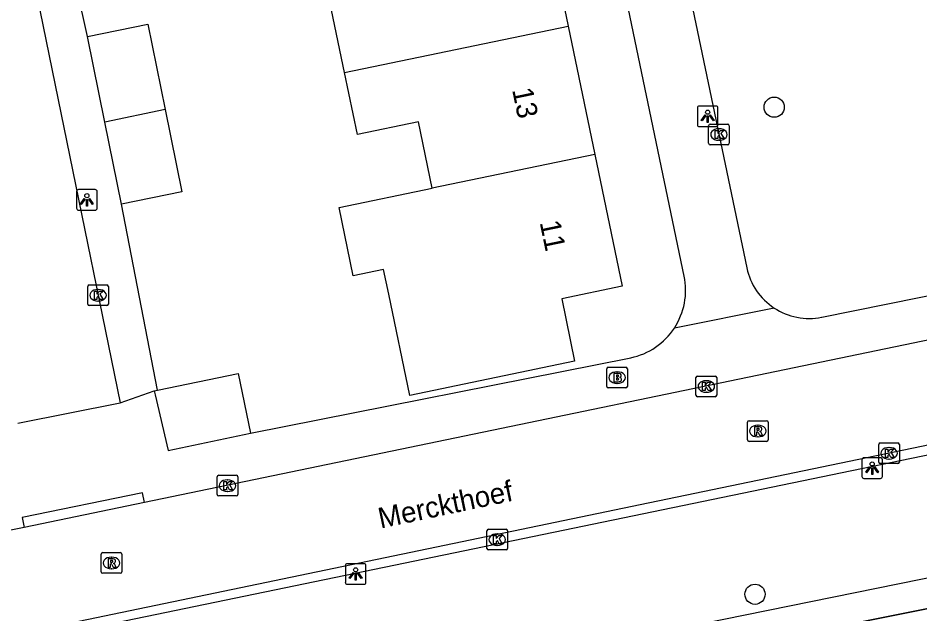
# Model space of a CAD drawing. Extents: x 162880 to 165536, y 384011 to 385179.
# Drawn here: x 164035.33 to 164078.97, y 384197.37 to 384226.21 of the extents above; entities that cross this region are included whole.
import ezdxf

# ---------------------------------------------------------------- set-up
doc = ezdxf.new("R2010")
doc.units = 0
for name, color, linetype in [('IMGEO_Boom', 7, 'Continuous'), ('IMGEO_Brandkraan', 7, 'Continuous'), ('IMGEO_Groenvoorziening', 7, 'Continuous'), ('IMGEO_Hek', 7, 'Continuous'), ('IMGEO_Kolk', 7, 'Continuous'), ('IMGEO_Lichtpunt', 7, 'Continuous'), ('IMGEO_Openbare_ruimte_label', 7, 'Continuous'), ('IMGEO_Pand', 7, 'Continuous'), ('IMGEO_Pand_nummerreeks', 7, 'Continuous'), ('IMGEO_Rijbaan_lokaal_open', 7, 'Continuous'), ('IMGEO_Rioolput', 7, 'Continuous'), ('IMGEO_Voetpad_open', 7, 'Continuous')]:
    doc.layers.add(name, color=color, linetype=linetype)

msp = doc.modelspace()

# ---------------------------------------------------------------- linework, layer by layer
at = {"layer": 'IMGEO_Boom'}
for centre in [(164071.917, 384221.897), (164070.989, 384198.325)]:
    msp.add_circle(centre, 0.489, dxfattribs=at)
at = {"layer": 'IMGEO_Brandkraan'}
for p, q in [((164063.891, 384209.312), (164064.743, 384209.312)), ((164063.816, 384208.386), (164063.816, 384209.238)), ((164064.304, 384209.092), (164064.329, 384209.092)), ((164064.817, 384209.238), (164064.817, 384208.386)), ((164064.327, 384208.532), (164064.302, 384208.532)), ((164064.743, 384208.312), (164063.891, 384208.312))]:
    msp.add_line(p, q, dxfattribs=at)
for points in [[(164063.891, 384209.312), (164064.743, 384209.312)], [(164063.816, 384208.386), (164063.816, 384209.238)], [(164064.164, 384209.012), (164064.164, 384208.612), (164064.377, 384208.612)], [(164064.395, 384209.012), (164064.164, 384209.012)], [(164064.343, 384208.931), (164064.289, 384208.931), (164064.289, 384208.855)], [(164064.289, 384208.855), (164064.342, 384208.855)], [(164064.817, 384209.238), (164064.817, 384208.386)], [(164064.351, 384208.779), (164064.289, 384208.779), (164064.289, 384208.698)], [(164064.289, 384208.698), (164064.351, 384208.698)], [(164064.743, 384208.312), (164063.891, 384208.312)]]:
    msp.add_lwpolyline(points, dxfattribs=at)
for centre, radius, start, end in [((164063.893, 384209.236), 0.0765, 91.552, 178.448), ((164063.893, 384209.236), 0.0765, 91.552, 178.448), ((164064.741, 384209.236), 0.0765, 1.552, 88.448), ((164064.741, 384209.236), 0.0765, 1.552, 88.448), ((164064.344, 384208.893), 0.0379, 267.8285, 90.9355), ((164064.399, 384208.867), 0.145, 59.4692, 91.5367), ((164064.424, 384208.914), 0.0922, 285.5137, 58.1501), ((164064.352, 384208.738), 0.0404, 269.8759, 90.5077), ((164064.383, 384208.863), 0.251, 268.6676, 293.5347), ((164064.429, 384208.722), 0.105, 301.3115, 78.989), ((164063.893, 384208.388), 0.0765, 181.552, 268.448), ((164063.893, 384208.388), 0.0765, 181.552, 268.448), ((164064.741, 384208.388), 0.0765, 271.552, 358.448), ((164064.741, 384208.388), 0.0765, 271.552, 358.448)]:
    msp.add_arc(centre, radius, start, end, dxfattribs=at)
for centre, major_axis, ratio, start_param, end_param in [((164064.303, 384208.812), (-0.387, 0.002), 0.722429, 4.712389, 7.853982), ((164064.328, 384208.812), (-0.39, 0.002), 0.717154, 1.570796, 4.712389)]:
    msp.add_ellipse(centre, major_axis=major_axis, ratio=ratio, start_param=start_param, end_param=end_param, dxfattribs=at)
at = {"layer": 'IMGEO_Groenvoorziening'}
for points in [[(163991.655, 384179.863), (163992.185, 384181.427), (164150.97, 384213.664)], [(164150.94, 384212.716), (164150.871, 384211.974), (164045.253, 384190.792), (164000, 384181.465), (163991.655, 384179.863)]]:
    msp.add_lwpolyline(points, dxfattribs=at)
at = {"layer": 'IMGEO_Hek'}
msp.add_lwpolyline([(164000, 384181.465), (164045.253, 384190.792), (164150.871, 384211.974), (164150.94, 384212.716)], dxfattribs=at)
at = {"layer": 'IMGEO_Kolk'}
for p, q in [((164068.819, 384221.076), (164069.671, 384221.076)), ((164068.744, 384220.15), (164068.744, 384221.002)), ((164069.232, 384220.856), (164069.257, 384220.856)), ((164069.745, 384221.002), (164069.745, 384220.15)), ((164069.255, 384220.296), (164069.23, 384220.296)), ((164069.671, 384220.076), (164068.819, 384220.076)), ((164038.704, 384212.37), (164038.704, 384213.222)), ((164038.779, 384213.296), (164039.631, 384213.296)), ((164039.705, 384213.222), (164039.705, 384212.37)), ((164039.192, 384213.076), (164039.217, 384213.076)), ((164039.215, 384212.516), (164039.19, 384212.516)), ((164039.631, 384212.296), (164038.779, 384212.296)), ((164068.208, 384208.883), (164069.06, 384208.883)), ((164068.133, 384207.957), (164068.133, 384208.809)), ((164068.621, 384208.663), (164068.646, 384208.663)), ((164069.134, 384208.809), (164069.134, 384207.957)), ((164068.644, 384208.103), (164068.619, 384208.103)), ((164069.06, 384207.883), (164068.208, 384207.883)), ((164076.974, 384204.724), (164076.974, 384205.576)), ((164077.049, 384205.65), (164077.901, 384205.65)), ((164077.462, 384205.43), (164077.487, 384205.43)), ((164077.975, 384205.576), (164077.975, 384204.724)), ((164077.901, 384204.65), (164077.049, 384204.65)), ((164077.485, 384204.87), (164077.46, 384204.87)), ((164045.041, 384204.082), (164045.893, 384204.082)), ((164044.966, 384203.156), (164044.966, 384204.008)), ((164045.454, 384203.862), (164045.479, 384203.862)), ((164045.967, 384204.008), (164045.967, 384203.156)), ((164045.477, 384203.302), (164045.452, 384203.302)), ((164045.893, 384203.082), (164045.041, 384203.082)), ((164058.092, 384201.471), (164058.944, 384201.471)), ((164058.017, 384200.545), (164058.017, 384201.397)), ((164058.505, 384201.251), (164058.53, 384201.251)), ((164059.018, 384201.397), (164059.018, 384200.545)), ((164058.528, 384200.691), (164058.503, 384200.691)), ((164058.944, 384200.471), (164058.092, 384200.471))]:
    msp.add_line(p, q, dxfattribs=at)
for points in [[(164068.819, 384221.076), (164069.671, 384221.076)], [(164068.744, 384220.15), (164068.744, 384221.002)], [(164069.065, 384220.776), (164069.188, 384220.776), (164069.188, 384220.625), (164069.318, 384220.776), (164069.482, 384220.776), (164069.336, 384220.625), (164069.489, 384220.376), (164069.337, 384220.376), (164069.252, 384220.54), (164069.188, 384220.473), (164069.188, 384220.376), (164069.065, 384220.376), (164069.065, 384220.776)], [(164069.745, 384221.002), (164069.745, 384220.15)], [(164069.671, 384220.076), (164068.819, 384220.076)], [(164038.704, 384212.37), (164038.704, 384213.222)], [(164038.779, 384213.296), (164039.631, 384213.296)], [(164039.705, 384213.222), (164039.705, 384212.37)], [(164039.025, 384212.996), (164039.148, 384212.996), (164039.148, 384212.845), (164039.278, 384212.996), (164039.442, 384212.996), (164039.296, 384212.845), (164039.449, 384212.596), (164039.297, 384212.596), (164039.212, 384212.76), (164039.148, 384212.693), (164039.148, 384212.596), (164039.025, 384212.596), (164039.025, 384212.996)], [(164039.631, 384212.296), (164038.779, 384212.296)], [(164068.208, 384208.883), (164069.06, 384208.883)], [(164068.133, 384207.957), (164068.133, 384208.809)], [(164068.454, 384208.583), (164068.577, 384208.583), (164068.577, 384208.432), (164068.707, 384208.583), (164068.871, 384208.583), (164068.725, 384208.432), (164068.878, 384208.183), (164068.726, 384208.183), (164068.641, 384208.347), (164068.577, 384208.28), (164068.577, 384208.183), (164068.454, 384208.183), (164068.454, 384208.583)], [(164069.134, 384208.809), (164069.134, 384207.957)], [(164069.06, 384207.883), (164068.208, 384207.883)], [(164076.974, 384204.724), (164076.974, 384205.576)], [(164077.049, 384205.65), (164077.901, 384205.65)], [(164077.295, 384205.35), (164077.418, 384205.35), (164077.418, 384205.199), (164077.548, 384205.35), (164077.712, 384205.35), (164077.566, 384205.199), (164077.719, 384204.95), (164077.567, 384204.95), (164077.482, 384205.114), (164077.418, 384205.047), (164077.418, 384204.95), (164077.295, 384204.95), (164077.295, 384205.35)], [(164077.975, 384205.576), (164077.975, 384204.724)], [(164077.901, 384204.65), (164077.049, 384204.65)], [(164045.041, 384204.082), (164045.893, 384204.082)], [(164044.966, 384203.156), (164044.966, 384204.008)], [(164045.287, 384203.782), (164045.41, 384203.782), (164045.41, 384203.631), (164045.54, 384203.782), (164045.704, 384203.782), (164045.558, 384203.631), (164045.711, 384203.382), (164045.559, 384203.382), (164045.474, 384203.546), (164045.41, 384203.479), (164045.41, 384203.382), (164045.287, 384203.382), (164045.287, 384203.782)], [(164045.967, 384204.008), (164045.967, 384203.156)], [(164045.893, 384203.082), (164045.041, 384203.082)], [(164058.092, 384201.471), (164058.944, 384201.471)], [(164058.017, 384200.545), (164058.017, 384201.397)], [(164058.338, 384201.171), (164058.461, 384201.171), (164058.461, 384201.02), (164058.591, 384201.171), (164058.755, 384201.171), (164058.609, 384201.02), (164058.762, 384200.771), (164058.61, 384200.771), (164058.525, 384200.935), (164058.461, 384200.868), (164058.461, 384200.771), (164058.338, 384200.771), (164058.338, 384201.171)], [(164059.018, 384201.397), (164059.018, 384200.545)], [(164058.944, 384200.471), (164058.092, 384200.471)]]:
    msp.add_lwpolyline(points, dxfattribs=at)
for centre, start, end in [((164068.821, 384221), 91.552, 178.448), ((164068.821, 384221), 91.552, 178.448), ((164069.669, 384221), 1.552, 88.448), ((164069.669, 384221), 1.552, 88.448), ((164068.821, 384220.152), 181.552, 268.448), ((164068.821, 384220.152), 181.552, 268.448), ((164069.669, 384220.152), 271.552, 358.448), ((164069.669, 384220.152), 271.552, 358.448), ((164038.781, 384213.22), 91.552, 178.448), ((164038.781, 384213.22), 91.552, 178.448), ((164039.629, 384213.22), 1.552, 88.448), ((164039.629, 384213.22), 1.552, 88.448), ((164038.781, 384212.372), 181.552, 268.448), ((164038.781, 384212.372), 181.552, 268.448), ((164039.629, 384212.372), 271.552, 358.448), ((164039.629, 384212.372), 271.552, 358.448), ((164068.21, 384208.807), 91.552, 178.448), ((164068.21, 384208.807), 91.552, 178.448), ((164069.058, 384208.807), 1.552, 88.448), ((164069.058, 384208.807), 1.552, 88.448), ((164068.21, 384207.959), 181.552, 268.448), ((164068.21, 384207.959), 181.552, 268.448), ((164069.058, 384207.959), 271.552, 358.448), ((164069.058, 384207.959), 271.552, 358.448), ((164077.051, 384205.574), 91.552, 178.448), ((164077.051, 384205.574), 91.552, 178.448), ((164077.899, 384205.574), 1.552, 88.448), ((164077.899, 384205.574), 1.552, 88.448), ((164077.051, 384204.726), 181.552, 268.448), ((164077.051, 384204.726), 181.552, 268.448), ((164077.899, 384204.726), 271.552, 358.448), ((164077.899, 384204.726), 271.552, 358.448), ((164045.043, 384204.006), 91.552, 178.448), ((164045.043, 384204.006), 91.552, 178.448), ((164045.891, 384204.006), 1.552, 88.448), ((164045.891, 384204.006), 1.552, 88.448), ((164045.043, 384203.158), 181.552, 268.448), ((164045.043, 384203.158), 181.552, 268.448), ((164045.891, 384203.158), 271.552, 358.448), ((164045.891, 384203.158), 271.552, 358.448), ((164058.094, 384201.395), 91.552, 178.448), ((164058.094, 384201.395), 91.552, 178.448), ((164058.942, 384201.395), 1.552, 88.448), ((164058.942, 384201.395), 1.552, 88.448), ((164058.094, 384200.547), 181.552, 268.448), ((164058.094, 384200.547), 181.552, 268.448), ((164058.942, 384200.547), 271.552, 358.448), ((164058.942, 384200.547), 271.552, 358.448)]:
    msp.add_arc(centre, 0.0765, start, end, dxfattribs=at)
for centre, major_axis, ratio, start_param, end_param in [((164069.231, 384220.576), (-0.387, 0.002), 0.722429, 4.712389, 7.853982), ((164069.256, 384220.576), (-0.39, 0.002), 0.717154, 1.570796, 4.712389), ((164039.191, 384212.796), (-0.387, 0.002), 0.722429, 4.712389, 7.853982), ((164039.216, 384212.796), (-0.39, 0.002), 0.717154, 1.570796, 4.712389), ((164068.62, 384208.383), (-0.387, 0.002), 0.722429, 4.712389, 7.853982), ((164068.645, 384208.383), (-0.39, 0.002), 0.717154, 1.570796, 4.712389), ((164077.461, 384205.15), (-0.387, 0.002), 0.722429, 4.712389, 7.853982), ((164077.486, 384205.15), (-0.39, 0.002), 0.717154, 1.570796, 4.712389), ((164045.453, 384203.582), (-0.387, 0.002), 0.722429, 4.712389, 7.853982), ((164045.478, 384203.582), (-0.39, 0.002), 0.717154, 1.570796, 4.712389), ((164058.504, 384200.971), (-0.387, 0.002), 0.722429, 4.712389, 7.853982), ((164058.529, 384200.971), (-0.39, 0.002), 0.717154, 1.570796, 4.712389)]:
    msp.add_ellipse(centre, major_axis=major_axis, ratio=ratio, start_param=start_param, end_param=end_param, dxfattribs=at)
at = {"layer": 'IMGEO_Lichtpunt'}
for p, q in [((164069.103, 384221.952), (164068.295, 384221.952)), ((164069.103, 384221.952), (164068.295, 384221.952)), ((164068.201, 384221.857), (164068.201, 384221.05)), ((164068.201, 384221.857), (164068.201, 384221.05)), ((164069.197, 384221.05), (164069.197, 384221.857)), ((164069.197, 384221.05), (164069.197, 384221.857)), ((164068.295, 384220.956), (164069.103, 384220.956)), ((164068.295, 384220.956), (164069.103, 384220.956)), ((164038.163, 384217.816), (164038.163, 384217.009)), ((164038.163, 384217.816), (164038.163, 384217.009)), ((164039.065, 384217.911), (164038.257, 384217.911)), ((164039.065, 384217.911), (164038.257, 384217.911)), ((164039.159, 384217.009), (164039.159, 384217.816)), ((164039.159, 384217.009), (164039.159, 384217.816)), ((164038.257, 384216.915), (164039.065, 384216.915)), ((164038.257, 384216.915), (164039.065, 384216.915)), ((164077.062, 384204.931), (164076.254, 384204.931)), ((164077.062, 384204.931), (164076.254, 384204.931)), ((164076.16, 384204.836), (164076.16, 384204.029)), ((164076.16, 384204.836), (164076.16, 384204.029)), ((164077.156, 384204.029), (164077.156, 384204.836)), ((164077.156, 384204.029), (164077.156, 384204.836)), ((164076.254, 384203.935), (164077.062, 384203.935)), ((164076.254, 384203.935), (164077.062, 384203.935)), ((164051.167, 384199.711), (164051.167, 384198.904)), ((164051.167, 384199.711), (164051.167, 384198.904)), ((164052.069, 384199.806), (164051.261, 384199.806)), ((164052.069, 384199.806), (164051.261, 384199.806)), ((164052.163, 384198.904), (164052.163, 384199.711)), ((164052.163, 384198.904), (164052.163, 384199.711)), ((164051.261, 384198.81), (164052.069, 384198.81)), ((164051.261, 384198.81), (164052.069, 384198.81))]:
    msp.add_line(p, q, dxfattribs=at)
for points in [[(164068.575, 384221.521), (164068.614, 384221.493), (164068.426, 384221.231), (164068.388, 384221.258), (164068.575, 384221.521)], [(164068.787, 384221.493), (164068.825, 384221.52), (164069.012, 384221.258), (164068.973, 384221.23), (164068.787, 384221.493)], [(164068.677, 384221.473), (164068.724, 384221.473), (164068.724, 384221.151), (164068.677, 384221.151), (164068.677, 384221.473)], [(164038.537, 384217.48), (164038.576, 384217.452), (164038.388, 384217.19), (164038.35, 384217.217), (164038.537, 384217.48)], [(164038.639, 384217.432), (164038.686, 384217.432), (164038.686, 384217.11), (164038.639, 384217.11), (164038.639, 384217.432)], [(164038.749, 384217.452), (164038.787, 384217.479), (164038.974, 384217.217), (164038.935, 384217.189), (164038.749, 384217.452)], [(164076.534, 384204.5), (164076.573, 384204.472), (164076.385, 384204.21), (164076.347, 384204.237), (164076.534, 384204.5)], [(164076.746, 384204.472), (164076.784, 384204.499), (164076.971, 384204.237), (164076.932, 384204.209), (164076.746, 384204.472)], [(164076.636, 384204.452), (164076.683, 384204.452), (164076.683, 384204.13), (164076.636, 384204.13), (164076.636, 384204.452)], [(164051.541, 384199.375), (164051.58, 384199.347), (164051.392, 384199.085), (164051.354, 384199.112), (164051.541, 384199.375)], [(164051.643, 384199.327), (164051.69, 384199.327), (164051.69, 384199.005), (164051.643, 384199.005), (164051.643, 384199.327)], [(164051.753, 384199.347), (164051.791, 384199.374), (164051.978, 384199.112), (164051.939, 384199.084), (164051.753, 384199.347)]]:
    msp.add_lwpolyline(points, dxfattribs=at)
for centre in [(164068.7, 384221.655), (164038.662, 384217.614), (164076.659, 384204.634), (164051.666, 384199.509)]:
    msp.add_circle(centre, 0.0994, dxfattribs=at)
for centre, start, end in [((164068.295, 384221.857), 90, 180), ((164068.295, 384221.857), 90, 180), ((164069.103, 384221.857), 0, 90), ((164069.103, 384221.857), 0, 90), ((164068.295, 384221.05), 180, 270), ((164068.295, 384221.05), 180, 270), ((164069.103, 384221.05), 270, 0), ((164069.103, 384221.05), 270, 360), ((164038.257, 384217.816), 90, 180), ((164038.257, 384217.816), 90, 180), ((164039.065, 384217.816), 0, 90), ((164039.065, 384217.816), 0, 90), ((164038.257, 384217.009), 180, 270), ((164038.257, 384217.009), 180, 270), ((164039.065, 384217.009), 270, 0), ((164039.065, 384217.009), 270, 360), ((164076.254, 384204.836), 90, 180), ((164076.254, 384204.836), 90, 180), ((164077.062, 384204.836), 0, 90), ((164077.062, 384204.836), 0, 90), ((164076.254, 384204.029), 180, 270), ((164076.254, 384204.029), 180, 270), ((164077.062, 384204.029), 270, 0), ((164077.062, 384204.029), 270, 360), ((164051.261, 384199.711), 90, 180), ((164051.261, 384199.711), 90, 180), ((164052.069, 384199.711), 0, 90), ((164052.069, 384199.711), 0, 90), ((164051.261, 384198.904), 180, 270), ((164051.261, 384198.904), 180, 270), ((164052.069, 384198.904), 270, 0), ((164052.069, 384198.904), 270, 360)]:
    msp.add_arc(centre, 0.0946, start, end, dxfattribs=at)
at = {"layer": 'IMGEO_Pand'}
for points in [[(164060.619, 384232.192), (164061.942, 384225.823)], [(164051.128, 384223.581), (164050.502, 384226.597), (164053.476, 384227.215), (164052.779, 384230.571)], [(164038.695, 384225.317), (164041.619, 384225.91), (164042.456, 384221.783)], [(164051.128, 384223.581), (164061.942, 384225.823)], [(164061.942, 384225.823), (164063.233, 384219.606)], [(164039.535, 384221.177), (164038.695, 384225.317)], [(164055.369, 384217.976), (164054.701, 384221.19), (164051.752, 384220.578), (164051.128, 384223.581)], [(164042.456, 384221.783), (164039.535, 384221.177)], [(164042.456, 384221.783), (164043.264, 384217.802), (164040.34, 384217.209)], [(164040.34, 384217.209), (164039.535, 384221.177)], [(164063.233, 384219.606), (164064.558, 384213.229), (164061.636, 384212.622), (164062.262, 384209.608), (164054.286, 384207.951), (164053.269, 384212.847), (164053.021, 384214.043), (164051.553, 384213.738), (164050.867, 384217.043), (164055.369, 384217.976)], [(164063.233, 384219.606), (164055.369, 384217.976)], [(164042.081, 384208.2), (164045.976, 384209.014), (164046.584, 384206.117)], [(164041.92, 384208.166), (164042.081, 384208.2)], [(164041.92, 384208.166), (164041.964, 384207.981), (164042.602, 384205.282), (164046.584, 384206.117)]]:
    msp.add_lwpolyline(points, dxfattribs=at)
at = {"layer": 'IMGEO_Rijbaan_lokaal_open'}
for points in [[(164035.336, 384236.427), (164034.911, 384235.662), (164034.815, 384234.262), (164040.268, 384207.587)], [(164115.052, 384212.95), (164065.439, 384202.652), (164000, 384189.057), (163994.317, 384187.915), (163962.145, 384220.88)], [(164087.037, 384212.228), (164041.457, 384202.763)], [(164035.326, 384206.609), (164040.268, 384207.587)], [(164041.457, 384202.763), (164035.631, 384201.554)], [(164035.631, 384201.554), (164034.909, 384201.404)]]:
    msp.add_lwpolyline(points, dxfattribs=at)
at = {"layer": 'IMGEO_Rioolput'}
for p, q in [((164070.699, 384206.724), (164071.551, 384206.724)), ((164070.624, 384205.798), (164070.624, 384206.65)), ((164071.112, 384206.504), (164071.137, 384206.504)), ((164071.625, 384206.65), (164071.625, 384205.798)), ((164071.135, 384205.944), (164071.11, 384205.944)), ((164071.551, 384205.724), (164070.699, 384205.724)), ((164039.351, 384199.414), (164039.351, 384200.266)), ((164039.426, 384200.34), (164040.278, 384200.34)), ((164039.839, 384200.12), (164039.864, 384200.12)), ((164040.352, 384200.266), (164040.352, 384199.414)), ((164040.278, 384199.34), (164039.426, 384199.34)), ((164039.862, 384199.56), (164039.837, 384199.56))]:
    msp.add_line(p, q, dxfattribs=at)
for points in [[(164070.699, 384206.724), (164071.551, 384206.724)], [(164070.624, 384205.798), (164070.624, 384206.65)], [(164071.213, 384206.422), (164070.961, 384206.424), (164070.961, 384206.024)], [(164071.139, 384206.343), (164071.085, 384206.343), (164071.085, 384206.262)], [(164071.085, 384206.262), (164071.137, 384206.262)], [(164071.625, 384206.65), (164071.625, 384205.798)], [(164070.961, 384206.024), (164071.085, 384206.024), (164071.085, 384206.186), (164071.096, 384206.186)], [(164071.143, 384206.157), (164071.214, 384206.024), (164071.354, 384206.024), (164071.289, 384206.15)], [(164071.551, 384205.724), (164070.699, 384205.724)], [(164039.351, 384199.414), (164039.351, 384200.266)], [(164039.426, 384200.34), (164040.278, 384200.34)], [(164040.352, 384200.266), (164040.352, 384199.414)], [(164039.94, 384200.038), (164039.688, 384200.04), (164039.688, 384199.64)], [(164039.688, 384199.64), (164039.812, 384199.64), (164039.812, 384199.802), (164039.823, 384199.802)], [(164039.866, 384199.959), (164039.812, 384199.959), (164039.812, 384199.878)], [(164039.812, 384199.878), (164039.864, 384199.878)], [(164039.87, 384199.773), (164039.941, 384199.64), (164040.081, 384199.64), (164040.016, 384199.766)], [(164040.278, 384199.34), (164039.426, 384199.34)]]:
    msp.add_lwpolyline(points, dxfattribs=at)
for centre, radius, start, end in [((164070.701, 384206.648), 0.0765, 91.552, 178.448), ((164070.701, 384206.648), 0.0765, 91.552, 178.448), ((164071.549, 384206.648), 0.0765, 1.552, 88.448), ((164071.549, 384206.648), 0.0765, 1.552, 88.448), ((164071.121, 384206.451), 0.19, 274.7715, 282.9687), ((164071.145, 384206.247), 0.0964, 77.0061, 93.1865), ((164071.159, 384206.304), 0.0378, 276.6634, 79.6772), ((164071.212, 384206.312), 0.109, 350.3612, 89.416), ((164071.21, 384206.312), 0.112, 277.5842, 350.9817), ((164070.701, 384205.8), 0.0765, 181.552, 268.448), ((164070.701, 384205.8), 0.0765, 181.552, 268.448), ((164071.095, 384206.133), 0.0533, 26.0293, 88.6989), ((164071.194, 384206.097), 0.108, 29.5134, 73.7905), ((164071.549, 384205.8), 0.0765, 271.552, 358.448), ((164071.549, 384205.8), 0.0765, 271.552, 358.448), ((164039.428, 384200.264), 0.0765, 91.552, 178.448), ((164039.428, 384200.264), 0.0765, 91.552, 178.448), ((164040.276, 384200.264), 0.0765, 1.552, 88.448), ((164040.276, 384200.264), 0.0765, 1.552, 88.448), ((164039.822, 384199.749), 0.0533, 26.0293, 88.6989), ((164039.848, 384200.067), 0.19, 274.7715, 282.9687), ((164039.872, 384199.863), 0.0964, 77.0061, 93.1865), ((164039.886, 384199.92), 0.0378, 276.6634, 79.6772), ((164039.939, 384199.928), 0.109, 350.3612, 89.416), ((164039.937, 384199.928), 0.112, 277.5842, 350.9817), ((164039.921, 384199.713), 0.108, 29.5134, 73.7905), ((164039.428, 384199.416), 0.0765, 181.552, 268.448), ((164039.428, 384199.416), 0.0765, 181.552, 268.448), ((164040.276, 384199.416), 0.0765, 271.552, 358.448), ((164040.276, 384199.416), 0.0765, 271.552, 358.448)]:
    msp.add_arc(centre, radius, start, end, dxfattribs=at)
for centre, major_axis, ratio, start_param, end_param in [((164071.111, 384206.224), (-0.387, 0.002), 0.722429, 4.712389, 7.853982), ((164071.136, 384206.224), (-0.39, 0.002), 0.717154, 1.570796, 4.712389), ((164039.838, 384199.84), (-0.387, 0.002), 0.722429, 4.712389, 7.853982), ((164039.863, 384199.84), (-0.39, 0.002), 0.717154, 1.570796, 4.712389)]:
    msp.add_ellipse(centre, major_axis=major_axis, ratio=ratio, start_param=start_param, end_param=end_param, dxfattribs=at)
at = {"layer": 'IMGEO_Voetpad_open'}
for points in [[(164067.56, 384213.721), (164062.005, 384240.357)], [(164065.064, 384240.618), (164070.594, 384214.118)], [(164038.695, 384225.317), (164038.195, 384227.579)], [(163961.899, 384220.601), (163984.24, 384197.653), (163994.239, 384187.487), (164000, 384188.678), (164021.738, 384193.17), (164115.149, 384212.48)], [(164042.081, 384208.2), (164040.34, 384217.209)], [(164074.214, 384211.732), (164083.715, 384213.653)], [(164071.912, 384212.179), (164067.087, 384211.21)], [(164046.584, 384206.117), (164064.975, 384209.771)], [(164040.268, 384207.587), (164041.92, 384208.166)], [(164041.457, 384202.763), (164041.36, 384203.241), (164035.534, 384202.034), (164035.631, 384201.554)]]:
    msp.add_lwpolyline(points, dxfattribs=at)
for centre, radius, start, end in [((164073.605, 384214.747), 3.076, 191.8018, 236.6086), ((164064.303, 384213.034), 3.328, 326.7599, 11.9043), ((164073.606, 384214.754), 3.082, 236.653, 281.3692), ((164064.296, 384213.037), 3.335, 281.7421, 326.7946)]:
    msp.add_arc(centre, radius, start, end, dxfattribs=at)

# ---------------------------------------------------------------- texts
at = {"layer": 'IMGEO_Openbare_ruimte_label'}
msp.add_text('Merckthoef', height=1, rotation=11.8946, dxfattribs=at).set_placement((164052.869, 384201.503))
at = {"layer": 'IMGEO_Pand_nummerreeks'}
for s, rotation, p in [('13', 281.7338, (164059.233, 384222.743)), ('11', 281.734, (164060.566, 384216.324))]:
    msp.add_text(s, height=1, rotation=rotation, dxfattribs=at).set_placement(p)

doc.saveas('drawing.dxf')
